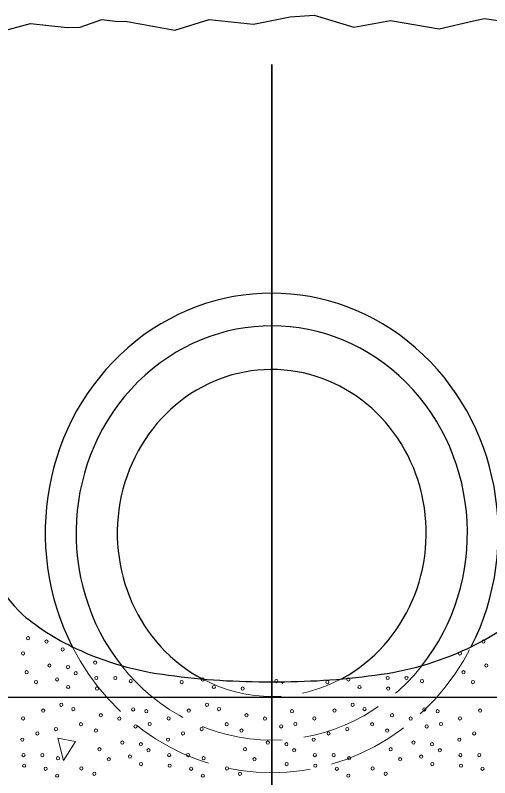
# Model space of a CAD drawing. Extents: x -410.5 to -376.5, y 1617.6 to 1661.6.
# Drawn here: x -404.223 to -402.048, y 1652.563 to 1656.059 of the extents above; entities that cross this region are included whole.
import ezdxf

# ---------------------------------------------------------------- set-up
doc = ezdxf.new("R2010")
doc.units = 0
doc.header["$LTSCALE"] = 0.062
doc.linetypes.add('LONG_DASHED', pattern=[7.5, 6, -1.5])
doc.layers.add('1', color=7, linetype='Continuous', lineweight=13)

msp = doc.modelspace()

# ---------------------------------------------------------------- linework, layer by layer
at = {"layer": '1', "lineweight": 35}
msp.add_line((-403.04708, 1651.63225), (-403.04708, 1655.833), dxfattribs=at)
at = {"layer": '1', "lineweight": 25}
msp.add_line((-400.73433, 1652.9315), (-405.35992, 1652.9315), dxfattribs=at)
msp.add_lwpolyline([(-404.41592, 1656.02175), (-404.2725, 1655.98967), (-404.153, 1656.02075), (-403.98442, 1656.00208), (-403.92575, 1656.00492), (-403.82517, 1656.03917), (-403.76458, 1656.03192), (-403.7105, 1656.02975), (-403.49083, 1655.99067), (-403.33433, 1656.03883), (-403.13075, 1656.01808), (-402.962, 1656.05208), (-402.852, 1656.05892), (-402.67125, 1656.00367), (-402.5025, 1656.03467), (-402.27992, 1655.99658), (-402.12158, 1656.03267), (-402.07225, 1656.04367), (-401.81283, 1656.0055), (-401.67833, 1656.03808)], dxfattribs=at)
at = {"layer": '1'}
msp.add_lwpolyline([(-403.00175, 1653.00317), (-402.99975, 1652.9955), (-402.99492, 1653.00308)], dxfattribs=at)
msp.add_lwpolyline([(-404.02792, 1652.74458), (-404.00092, 1652.64217), (-403.946, 1652.72858)], close=True, dxfattribs=at)
at = {"layer": '1', "lineweight": 25}
for centre, major_axis, start_param, end_param in [((-403.04711, 1653.6852), (0, 1.09937), 4.2189121, 8.3478098), ((-403.04711, 1653.6852), (0, 0.94945), 4.014081, 8.547933), ((-403.04711, 1653.6852), (0, 0.74957), 3.6159019, 8.9614784), ((-403.6595, 1653.918), (0, 0.82662), 1.8212799, 2.3987242), ((-403.49702, 1654.24283), (0, 1.18587), 2.4772455, 2.7299749), ((-402.5972, 1654.24283), (0, -1.18587), 0.4116177, 0.6643472), ((-403.35685, 1654.55549), (0, 1.53183), 2.7228494, 3.0280986), ((-402.73737, 1654.55549), (0, 1.53183), 3.2550867, 3.5603359), ((-403.07653, 1656.65827), (0, 3.65515), 3.0125854, 3.1501134), ((-403.01769, 1656.65827), (0, -3.65515), 6.2746646, 6.4121926)]:
    msp.add_ellipse(centre, major_axis=major_axis, ratio=0.944543, start_param=start_param, end_param=end_param, dxfattribs=at)
at = {"layer": '1'}
for centre, major_axis in [((-404.1643, 1653.20253), (0, 0.00756)), ((-404.0793, 1653.18757), (0, 0.00756)), ((-402.07678, 1653.18757), (0, 0.00756)), ((-404.18683, 1653.13286), (0, 0.00756)), ((-404.00543, 1653.15129), (0, 0.00756)), ((-402.1843, 1653.13286), (0, 0.00756)), ((-403.85635, 1653.09087), (0, -0.00756)), ((-404.06606, 1653.07756), (0, 0.00756)), ((-403.98101, 1653.0702), (0, 0.00756)), ((-402.06354, 1653.07756), (0, 0.00756)), ((-404.17058, 1653.04699), (0, 0.00756)), ((-403.94558, 1653.04222), (0, -0.00756)), ((-403.85096, 1653.02026), (0, -0.00756)), ((-403.76441, 1653.02026), (0, 0.00756)), ((-402.51594, 1653.02026), (0, -0.00756)), ((-402.42939, 1653.02026), (0, 0.00756)), ((-402.16806, 1653.04699), (0, 0.00756)), ((-404.12731, 1653.00118), (0, 0.00756)), ((-404.03091, 1653.0136), (0, 0.00756)), ((-403.69326, 1653.00595), (0, -0.00756)), ((-403.4598, 1653.00118), (0, 0.00756)), ((-403.3634, 1653.0136), (0, 0.00756)), ((-403.02575, 1653.00595), (0, -0.00756)), ((-402.79229, 1653.00118), (0, 0.00756)), ((-402.69589, 1653.0136), (0, 0.00756)), ((-402.35824, 1653.00595), (0, -0.00756)), ((-402.12478, 1653.00118), (0, 0.00756)), ((-403.98012, 1652.97891), (0, -0.00756)), ((-403.84829, 1652.97161), (0, -0.00756)), ((-403.31261, 1652.97891), (0, -0.00756)), ((-403.18078, 1652.97161), (0, -0.00756)), ((-402.6451, 1652.97891), (0, -0.00756)), ((-402.51327, 1652.97161), (0, -0.00756)), ((-404.01166, 1652.89782), (0, -0.00756)), ((-403.9567, 1652.8778), (0, -0.00756)), ((-403.68241, 1652.87621), (0, 0.00756)), ((-403.34415, 1652.89782), (0, -0.00756)), ((-403.28919, 1652.8778), (0, -0.00756)), ((-402.67664, 1652.89782), (0, -0.00756)), ((-402.62169, 1652.8778), (0, -0.00756)), ((-402.3474, 1652.87621), (0, 0.00756)), ((-404.0946, 1652.87114), (0, -0.00756)), ((-403.83054, 1652.84918), (0, 0.00756)), ((-403.62206, 1652.86755), (0, -0.00756)), ((-403.42709, 1652.87114), (0, -0.00756)), ((-403.16304, 1652.84918), (0, 0.00756)), ((-402.95455, 1652.86755), (0, -0.00756)), ((-402.75958, 1652.87114), (0, -0.00756)), ((-402.49553, 1652.84918), (0, 0.00756)), ((-402.28704, 1652.86755), (0, -0.00756)), ((-402.09207, 1652.87114), (0, -0.00756)), ((-404.18683, 1652.8351), (0, -0.00756)), ((-403.9216, 1652.80813), (0, 0.00756)), ((-403.74555, 1652.83422), (0, 0.00756)), ((-403.60676, 1652.80942), (0, -0.00756)), ((-403.51932, 1652.8351), (0, -0.00756)), ((-403.2541, 1652.80813), (0, 0.00756)), ((-403.07804, 1652.83422), (0, 0.00756)), ((-402.93925, 1652.80942), (0, -0.00756)), ((-402.85181, 1652.8351), (0, -0.00756)), ((-402.58659, 1652.80813), (0, 0.00756)), ((-402.41053, 1652.83422), (0, 0.00756)), ((-402.27175, 1652.80942), (0, -0.00756)), ((-402.1843, 1652.8351), (0, -0.00756)), ((-404.03603, 1652.78616), (0, -0.00756)), ((-403.85307, 1652.77951), (0, 0.00756)), ((-403.67168, 1652.79794), (0, 0.00756)), ((-403.36852, 1652.78616), (0, -0.00756)), ((-403.18556, 1652.77951), (0, 0.00756)), ((-403.00417, 1652.79794), (0, 0.00756)), ((-402.70101, 1652.78616), (0, -0.00756)), ((-402.51806, 1652.77951), (0, 0.00756)), ((-402.33666, 1652.79794), (0, 0.00756)), ((-404.19011, 1652.73752), (0, -0.00756)), ((-404.12169, 1652.76614), (0, -0.00756)), ((-403.5226, 1652.73752), (0, -0.00756)), ((-403.45418, 1652.76614), (0, -0.00756)), ((-402.85509, 1652.73752), (0, -0.00756)), ((-402.78667, 1652.76614), (0, -0.00756)), ((-402.18758, 1652.73752), (0, -0.00756)), ((-402.11916, 1652.76614), (0, -0.00756)), ((-403.73231, 1652.72421), (0, 0.00756)), ((-403.64726, 1652.71685), (0, 0.00756)), ((-403.0648, 1652.72421), (0, 0.00756)), ((-402.97975, 1652.71685), (0, 0.00756)), ((-402.39729, 1652.72421), (0, 0.00756)), ((-402.31224, 1652.71685), (0, 0.00756)), ((-404.18471, 1652.66691), (0, -0.00756)), ((-404.09816, 1652.66691), (0, 0.00756)), ((-403.83683, 1652.69364), (0, 0.00756)), ((-403.61182, 1652.68887), (0, -0.00756)), ((-403.5172, 1652.66691), (0, -0.00756)), ((-403.43065, 1652.66691), (0, 0.00756)), ((-403.16932, 1652.69364), (0, 0.00756)), ((-402.94432, 1652.68887), (0, -0.00756)), ((-402.8497, 1652.66691), (0, -0.00756)), ((-402.76314, 1652.66691), (0, 0.00756)), ((-402.50181, 1652.69364), (0, 0.00756)), ((-402.27681, 1652.68887), (0, -0.00756)), ((-402.18219, 1652.66691), (0, -0.00756)), ((-402.09563, 1652.66691), (0, 0.00756)), ((-404.02701, 1652.6526), (0, -0.00756)), ((-403.79355, 1652.64783), (0, 0.00756)), ((-403.69715, 1652.66025), (0, 0.00756)), ((-403.35951, 1652.6526), (0, -0.00756)), ((-403.12604, 1652.64783), (0, 0.00756)), ((-402.692, 1652.6526), (0, -0.00756)), ((-402.45854, 1652.64783), (0, 0.00756)), ((-402.36214, 1652.66025), (0, 0.00756)), ((-404.18204, 1652.61826), (0, -0.00756)), ((-404.08375, 1652.60395), (0, 0.00756)), ((-403.91977, 1652.60584), (0, -0.00756)), ((-403.64637, 1652.62557), (0, -0.00756)), ((-403.51453, 1652.61826), (0, -0.00756)), ((-403.41624, 1652.60395), (0, 0.00756)), ((-403.25226, 1652.60584), (0, -0.00756)), ((-402.97886, 1652.62557), (0, -0.00756)), ((-402.84703, 1652.61826), (0, -0.00756)), ((-402.74874, 1652.60395), (0, 0.00756)), ((-402.58475, 1652.60584), (0, -0.00756)), ((-402.31135, 1652.62557), (0, -0.00756)), ((-402.17952, 1652.61826), (0, -0.00756)), ((-402.08123, 1652.60395), (0, 0.00756)), ((-404.03063, 1652.57244), (0, 0.00756)), ((-403.8603, 1652.58104), (0, -0.00756)), ((-403.36312, 1652.57244), (0, 0.00756)), ((-403.1928, 1652.58104), (0, -0.00756)), ((-402.69561, 1652.57244), (0, 0.00756)), ((-402.52529, 1652.58104), (0, -0.00756))]:
    msp.add_ellipse(centre, major_axis=major_axis, ratio=0.944543, dxfattribs=at)
at = {"layer": '1', "linetype": 'LONG_DASHED'}
for major_axis, start_param, end_param in [((0, 1.09937), 2.0646245, 4.2189121), ((0, 0.94945), 2.2647477, 4.014081), ((0, 0.74957), 2.6782931, 3.6159019)]:
    msp.add_ellipse((-403.04711, 1653.6852), major_axis=major_axis, ratio=0.944543, start_param=start_param, end_param=end_param, dxfattribs=at)

doc.saveas('drawing.dxf')
